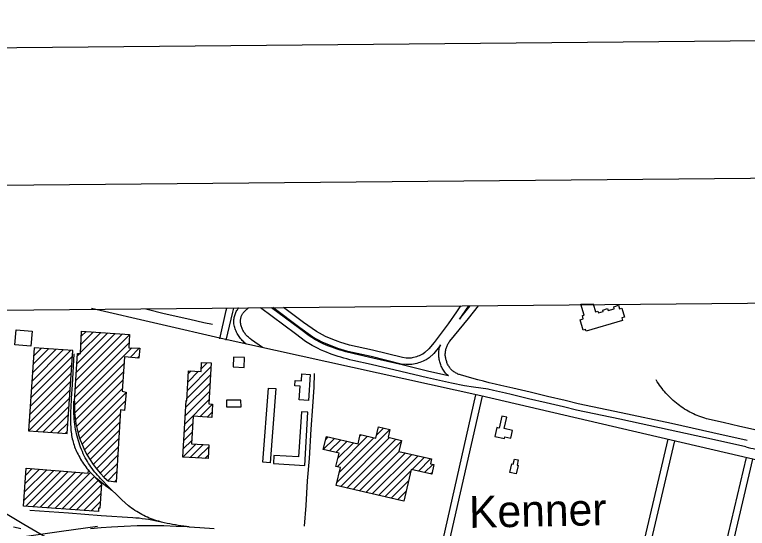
# Model space of a CAD drawing. Extents: x 3598634 to 3636690, y 517270 to 542944.
# Drawn here: x 3619650 to 3622982, y 540025 to 542360 of the extents above; entities that cross this region are included whole.
import ezdxf

# ---------------------------------------------------------------- set-up
doc = ezdxf.new("R2010")
doc.units = 0
for name, color, linetype in [('G-ANNO-NPLT', 7, 'Continuous'), ('V-ANNO-SYMB', 7, 'Continuous'), ('V-BLDG-OTLN', 7, 'Continuous'), ('V-GRID-FRAM', 7, 'Continuous'), ('V-RAIL-TRAK', 7, 'Continuous'), ('V-ROAD-CNTR', 7, 'Continuous'), ('V-TOPO-GNAM-IDEN', 7, 'Continuous'), ('V-TOPO-SHOR', 7, 'Continuous')]:
    doc.layers.add(name, color=color, linetype=linetype)

msp = doc.modelspace()

# ---------------------------------------------------------------- linework, layer by layer
at = {"layer": 'G-ANNO-NPLT'}
msp.add_lwpolyline([(3599441.8, 517853.3), (3636106.9, 518194.6), (3635882, 542360.2), (3599216.9, 542018.9)], close=True, dxfattribs=at)
at = {"layer": 'V-ANNO-SYMB'}
msp.add_lwpolyline([(3602186, 518503.9), (3635267.8, 518811.9), (3635054.5, 541727.5), (3601972.7, 541419.5), (3602186, 518503.9)], dxfattribs=at)
at = {"layer": 'V-BLDG-OTLN'}
for p, q in [((3622225.1, 541044.3), (3622280.8, 541044.8)), ((3619925.9, 540658.8), (3620172.2, 540905.1)), ((3619928.3, 540696.5), (3620140.2, 540908.5)), ((3619930.6, 540734.2), (3620107.2, 540910.8)), ((3619933, 540772), (3620074.2, 540913.1)), ((3619949.8, 540824.1), (3620041.1, 540915.5)), ((3619951.3, 540861), (3620008.1, 540917.8)), ((3619952.9, 540897.9), (3619975.1, 540920.1)), ((3619923.5, 540621.1), (3620170.6, 540868.2)), ((3619725, 540655), (3619903.5, 540833.4)), ((3619727.6, 540692.9), (3619870.4, 540835.7)), ((3619730.2, 540730.9), (3619837.3, 540837.9)), ((3619732.8, 540768.8), (3619804.2, 540840.2)), ((3619735.4, 540806.8), (3619771, 540842.4)), ((3619923.3, 540585.5), (3620182.5, 540844.7)), ((3620174.9, 540801.8), (3620216.8, 540843.6)), ((3619722.4, 540617.1), (3619912, 540806.6)), ((3619935.4, 540809.7), (3619945.6, 540819.9)), ((3620207, 540798.5), (3620215.8, 540807.3)), ((3619719.9, 540579.1), (3619909.4, 540768.7)), ((3619925.1, 540552), (3620147.3, 540774.2)), ((3620435.3, 540652), (3620543.1, 540759.8)), ((3620498.1, 540750.1), (3620525.7, 540777.7)), ((3619717.3, 540541.2), (3619906.9, 540730.8)), ((3619927, 540518.5), (3620144.8, 540736.3)), ((3620437.4, 540689.5), (3620486.5, 540738.5)), ((3620439.6, 540727), (3620453.1, 540740.4)), ((3619932.6, 540488.8), (3620142.3, 540698.4)), ((3620433.2, 540614.5), (3620541, 540722.3)), ((3619714.7, 540503.2), (3619904.3, 540692.8)), ((3619940.2, 540461), (3620139.8, 540660.6)), ((3620427.4, 540573.4), (3620538.8, 540684.8)), ((3619714, 540467.2), (3619901.7, 540654.9)), ((3619947.7, 540433.1), (3620156.4, 540641.8)), ((3620425.3, 540535.9), (3620536.7, 540647.3)), ((3619747.1, 540464.9), (3619899.1, 540616.9)), ((3619956.9, 540407), (3620153, 540603.1)), ((3620423.2, 540498.4), (3620534.5, 540609.8)), ((3619780.2, 540462.7), (3619896.5, 540579)), ((3620146.6, 540561.3), (3620149.6, 540564.3)), ((3620492.3, 540532.2), (3620549.8, 540589.7)), ((3619813.3, 540460.4), (3619893.9, 540541.1)), ((3619968.9, 540383.6), (3620130.8, 540545.5)), ((3620525.7, 540530.3), (3620547.7, 540552.2)), ((3619846.4, 540458.2), (3619891.4, 540503.1)), ((3619980.9, 540360.3), (3620128.5, 540507.9)), ((3620421, 540460.9), (3620459.2, 540499.1)), ((3619879.5, 540455.9), (3619888.8, 540465.2)), ((3619992.9, 540336.9), (3620126.3, 540470.3)), ((3620418.9, 540423.4), (3620457.1, 540461.6)), ((3621115.6, 540233), (3621355.9, 540473.3)), ((3621296.1, 540448.8), (3621327.4, 540480.1)), ((3620007.9, 540316.5), (3620124, 540432.7)), ((3621053.6, 540383.1), (3621104.4, 540433.8)), ((3621064.4, 540429.2), (3621075.7, 540440.5)), ((3621082.2, 540376.3), (3621133, 540427.1)), ((3621116.6, 540304.6), (3621255, 540443)), ((3621126.4, 540279.1), (3621283.6, 540436.3)), ((3621132.7, 540214.6), (3621355.1, 540437.1)), ((3621161.3, 540207.9), (3621383.8, 540430.4)), ((3621220.4, 540443.8), (3621226.3, 540449.7)), ((3620023.8, 540297.1), (3620121.8, 540395.1)), ((3620414.6, 540348.4), (3620473.7, 540407.5)), ((3620416.7, 540385.9), (3620455, 540424.1)), ((3620448, 540346.5), (3620507.1, 540405.6)), ((3620481.5, 540344.6), (3620532.3, 540395.4)), ((3621110.9, 540369.7), (3621161.7, 540420.4)), ((3621119.9, 540343.3), (3621190.3, 540413.7)), ((3621190, 540201.3), (3621407.7, 540419)), ((3621218.6, 540194.6), (3621398.5, 540374.4)), ((3621247.3, 540187.9), (3621427.2, 540367.7)), ((3621276, 540181.2), (3621455.8, 540361)), ((3620039.7, 540277.6), (3620119.5, 540357.5)), ((3620514.9, 540342.7), (3620530.2, 540357.9)), ((3621304.6, 540174.5), (3621484.5, 540354.3)), ((3621457.2, 540291.7), (3621513.1, 540347.6)), ((3621485.9, 540285), (3621541.8, 540340.9)), ((3619697.9, 540228.5), (3619762.8, 540293.4)), ((3619700.7, 540266.7), (3619730.1, 540296)), ((3620055.6, 540258.1), (3620117.3, 540319.9)), ((3621514.5, 540278.3), (3621551.6, 540315.4)), ((3619692.4, 540152.2), (3619828.4, 540288.3)), ((3619695.1, 540190.4), (3619795.6, 540290.9)), ((3619700.3, 540124.8), (3619861.2, 540285.7)), ((3619733.3, 540122.5), (3619894, 540283.1)), ((3619766.3, 540120.2), (3619926.8, 540280.6)), ((3619799.4, 540117.8), (3619959.5, 540278)), ((3619832.4, 540115.5), (3619995.3, 540278.4)), ((3619865.4, 540113.1), (3620012.7, 540260.4)), ((3620073.8, 540241), (3620115, 540282.3)), ((3621333.3, 540167.8), (3621451.6, 540286.1)), ((3621543.2, 540271.6), (3621547.9, 540276.3)), ((3619898.4, 540110.8), (3620030, 540242.4)), ((3620103.6, 540235.5), (3620112.8, 540244.7)), ((3621361.9, 540161.1), (3621440.8, 540239.9)), ((3619931.4, 540108.5), (3620045.1, 540222.1)), ((3621390.6, 540154.4), (3621430, 540193.8)), ((3619964.4, 540106.1), (3620042, 540183.7)), ((3619997.5, 540103.8), (3620038.9, 540145.3))]:
    msp.add_line(p, q, dxfattribs=at)
for points in [[(3622280.8, 541044.8), (3622291.3, 541008.6), (3622302.6, 541011.8), (3622304.8, 541004.2), (3622326.9, 541010.6), (3622324.9, 541017.3), (3622346.5, 541023.6), (3622349, 541014.8), (3622376.8, 541022.9), (3622374.2, 541032.1), (3622396.4, 541038.6), (3622401.1, 541022.4), (3622411.2, 541025.3), (3622423, 540984.7), (3622411.1, 540981.2), (3622414.5, 540969.7), (3622248.4, 540921.6), (3622246.2, 540929.4), (3622234.9, 540926.1), (3622221.2, 540973.4), (3622235.8, 540977.6), (3622231.7, 540991.6), (3622239.7, 540993.8), (3622225.1, 541044.3)], [(3619922.4, 540602.4), (3619936, 540820.3), (3619949.6, 540819.7), (3619953.9, 540921.6), (3620172.3, 540906.2), (3620169.6, 540845.1), (3620218.8, 540843.6), (3620215, 540797.7), (3620149.3, 540804.4), (3620138.9, 540647.6), (3620156.5, 540643.1), (3620149.3, 540561.1), (3620131.8, 540562.7), (3620112.2, 540234.6), (3620076.5, 540238.5)]]:
    msp.add_lwpolyline(points, dxfattribs=at)
for points in [[(3619729.3, 540920.5), (3619723.2, 540853.1), (3619651.3, 540859.6), (3619657.4, 540927)], [(3619737.9, 540844.7), (3619712.2, 540467.3), (3619888.1, 540455.3), (3619913.8, 540832.7)], [(3620695.8, 540801.1), (3620644.9, 540803.3), (3620643, 540758.6), (3620694, 540756.5)], [(3620414.6, 540348.4), (3620429.3, 540605.3), (3620432.6, 540605.1), (3620440.4, 540741.2), (3620497.4, 540737.9), (3620499.8, 540779.2), (3620544.1, 540776.6), (3620533.5, 540590.8), (3620549.8, 540589.9), (3620546.4, 540529.1), (3620461.2, 540534), (3620454.1, 540408.6), (3620532.8, 540404.1), (3620529.3, 540341.9)], [(3620944.1, 540609.3), (3620948.5, 540671.6), (3620924.7, 540673.2), (3620926.4, 540696.6), (3620953.9, 540694.6), (3620956.2, 540727), (3620993.9, 540724.3), (3620985.6, 540606.4)], [(3620778.4, 540325), (3620803.7, 540662.2), (3620837.1, 540659.7), (3620811.8, 540322.5)], [(3620679.3, 540607), (3620613.7, 540606.9), (3620613.8, 540577.4), (3620679.4, 540577.6)], [(3620969.1, 540310.1), (3620983.8, 540552.3), (3620953.9, 540554.1), (3620941.4, 540349), (3620828.7, 540355.9), (3620826.5, 540318.8)], [(3621914.1, 540470.2), (3621876.7, 540478.6), (3621888.3, 540530.1), (3621865.7, 540535.2), (3621853.4, 540480.7), (3621842.8, 540483.1), (3621833.6, 540442.3), (3621877, 540432.6), (3621878.9, 540441.1), (3621906.2, 540435)], [(3621419.2, 540147.7), (3621112.4, 540219.4), (3621131.6, 540301.1), (3621111.1, 540305.9), (3621125.3, 540366.3), (3621053.6, 540383), (3621067.5, 540442.4), (3621212.2, 540408.6), (3621222, 540450.7), (3621292.7, 540434.2), (3621304.7, 540485.4), (3621356, 540473.4), (3621347.9, 540438.8), (3621409, 540424.5), (3621397.4, 540374.7), (3621546.3, 540339.9), (3621541.1, 540317.8), (3621556.7, 540314.2), (3621546.6, 540270.8), (3621453.1, 540292.7)], [(3621902.1, 540278.9), (3621911, 540317.4), (3621917.3, 540315.9), (3621922.8, 540339.6), (3621940.5, 540335.5), (3621935, 540311.8), (3621940.1, 540310.6), (3621931.2, 540272.1)], [(3620030.5, 540101.4), (3619690.4, 540125.5), (3619703, 540298.1), (3619984.9, 540276), (3619985.9, 540288), (3620045.5, 540226.5), (3620036.7, 540116.7), (3620031.5, 540116.8)]]:
    msp.add_lwpolyline(points, close=True, dxfattribs=at)
msp.add_arc((3620375.2, 540579.6), 453.4, 177.1117, 228.7991, dxfattribs=at)
at = {"layer": 'V-GRID-FRAM'}
msp.add_lwpolyline([(3602690.3, 540859.2), (3634347.4, 541153.9), (3634524.6, 522971.8), (3602851.6, 522676.9), (3602690.3, 540859.2)], dxfattribs=at)
at = {"layer": 'V-RAIL-TRAK'}
for points in [[(3619919.3, 540817.5), (3619910.9, 540677.2), (3619907.5, 540616.1), (3619906.3, 540601.5), (3619905.4, 540586.8), (3619904.7, 540572.1), (3619904.2, 540557.4), (3619904, 540542.8), (3619903.9, 540528.1), (3619904.1, 540513.4), (3619904.6, 540498.7), (3619905.2, 540484), (3619905.6, 540476.5), (3619906.1, 540468.9), (3619906.9, 540461.4), (3619907.9, 540453.9), (3619909.1, 540446.4), (3619910.4, 540438.9), (3619912, 540431.5), (3619913.8, 540424.2), (3619915.7, 540416.9), (3619917.9, 540409.6), (3619920.3, 540402.4), (3619922.8, 540395.3), (3619925.6, 540388.2), (3619928.5, 540381.2), (3619931.6, 540374.3), (3619934.9, 540367.5), (3619938.4, 540360.8), (3619942, 540354.1), (3619946, 540346.6), (3619950.1, 540339.2), (3619954.4, 540331.9), (3619958.9, 540324.8), (3619963.5, 540317.7), (3619968.4, 540310.7), (3619973.4, 540303.9), (3619978.6, 540297.2), (3619984, 540290.7), (3619989.5, 540284.3), (3619995.2, 540278), (3620001.1, 540271.9), (3620007.1, 540265.9), (3620013.3, 540260.1), (3620019.6, 540254.5), (3620026, 540249), (3620038.9, 540238.6), (3620051.8, 540228.4), (3620064.9, 540218.4), (3620078, 540208.5), (3620091.4, 540198.8)], [(3619931.2, 540453.7), (3619928.9, 540464), (3619926.8, 540474.3), (3619925, 540486), (3619923.4, 540497.6), (3619922, 540509.3), (3619920.8, 540521), (3619919.9, 540532.7), (3619919.1, 540544.5), (3619918.6, 540556.2), (3619918.3, 540568), (3619918.3, 540579.8), (3619918.4, 540591.5), (3619918.8, 540603.3)], [(3620444.3, 540031.7), (3620431.5, 540032.9), (3620418.8, 540034.3), (3620406, 540035.9), (3620393.3, 540037.7), (3620380.7, 540039.8), (3620368, 540042), (3620355.4, 540044.5), (3620342.9, 540047.2), (3620330.4, 540050.1), (3620317.9, 540053.2), (3620305.5, 540056.5), (3620296.7, 540059.1), (3620287.9, 540062), (3620279.2, 540065), (3620270.6, 540068.2), (3620262.1, 540071.6), (3620253.6, 540075.3), (3620245.2, 540079.1), (3620236.9, 540083.1), (3620228.7, 540087.3), (3620220.6, 540091.7), (3620212.6, 540096.3), (3620204.8, 540101.1), (3620197, 540106), (3620189.3, 540111.1), (3620181.8, 540116.4), (3620174.4, 540121.9), (3620167.1, 540127.6), (3620152.4, 540140.7), (3620137.9, 540154), (3620123.5, 540167.5), (3620109.3, 540181.1), (3620095.2, 540194.9), (3620091.4, 540198.8), (3620081.3, 540208.9), (3620067.5, 540223), (3620053.9, 540237.2), (3620040.4, 540251.6), (3620033.7, 540258.7), (3620027.2, 540265.9), (3620020.9, 540273.2), (3620014.7, 540280.7), (3620008.6, 540288.3), (3620002.8, 540296), (3619997.1, 540303.9), (3619991.6, 540311.8), (3619986.2, 540320), (3619981.1, 540328.2), (3619976.1, 540336.5), (3619971.3, 540345), (3619966.6, 540354.4), (3619962.1, 540364), (3619957.8, 540373.6), (3619953.7, 540383.3), (3619949.9, 540393.2), (3619946.2, 540403.1), (3619942.8, 540413.1), (3619939.6, 540423.1), (3619936.6, 540433.2), (3619933.8, 540443.4), (3619931.2, 540453.7)], [(3620330.4, 540050.1), (3620316.2, 540053.4), (3620302, 540056.4), (3620287.8, 540059.2), (3620273.5, 540061.8), (3620259.1, 540064.2), (3620244.8, 540066.4), (3620230.3, 540068.3), (3620215.9, 540070.1), (3620201.4, 540071.6), (3620187, 540072.8), (3620044.1, 540081.7), (3619894.6, 540093.7), (3619718.3, 540105.6)], [(3615279.2, 539096.7), (3615392.9, 539146.1), (3615653.7, 539235.3), (3616063.8, 539347.5), (3616508.8, 539434.7), (3617204.3, 539557.5), (3617898.3, 539678.9), (3618793.6, 539834.6), (3619448.6, 539952), (3619863.6, 540011.5), (3620026, 540034)], [(3619645.3, 540031.6), (3619666.1, 540026.5), (3619678.6, 540024)], [(3619995.5, 540024), (3620043.6, 540028.2), (3620090, 540031.6), (3620147.7, 540034.6), (3620206.8, 540037), (3620270.3, 540037.9), (3620327.6, 540036.9), (3620385, 540034.5), (3620433.9, 540032.4), (3620444.3, 540031.7), (3620492.3, 540028.2), (3620556.9, 540024)]]:
    msp.add_lwpolyline(points, dxfattribs=at)
at = {"layer": 'V-ROAD-CNTR'}
for points in [[(3620704.5, 540861.8), (3620701.7, 540863.9), (3620697.2, 540867.4), (3620692.9, 540871.1), (3620688.7, 540875), (3620684.7, 540879), (3620680.9, 540883.2), (3620677.2, 540887.5), (3620673.7, 540892), (3620670.4, 540896.6), (3620667.3, 540901.3), (3620664.4, 540906.2), (3620661.7, 540911.2), (3620659.2, 540916.3), (3620656.9, 540921.5), (3620654.8, 540926.7), (3620652.9, 540932.1), (3620651.2, 540937.5), (3620649.7, 540943), (3620648.5, 540948.6), (3620647.4, 540954.5), (3620647, 540959.5), (3620646.7, 540964.3), (3620646.8, 540969.1), (3620647.1, 540973.9), (3620647.6, 540978.7), (3620648.3, 540983.4), (3620649.3, 540988.1), (3620650.6, 540992.8), (3620652.1, 540997.4), (3620653.8, 541001.9), (3620655.7, 541006.3), (3620657.9, 541010.6), (3620660.2, 541014.7), (3620662.8, 541018.8), (3620665.6, 541022.7), (3620668.6, 541026.5), (3620668.7, 541026.6)], [(3620776.5, 540846.1), (3620727.7, 540882.3), (3620723.4, 540885.2), (3620719.8, 540887.8), (3620716.3, 540890.6), (3620712.9, 540893.5), (3620709.6, 540896.5), (3620706.4, 540899.7), (3620703.4, 540903), (3620700.5, 540906.4), (3620697.8, 540909.9), (3620695.2, 540913.6), (3620692.7, 540917.3), (3620690.4, 540921.1), (3620688.3, 540925.1), (3620686.3, 540929.1), (3620684.5, 540933.1), (3620682.8, 540937.3), (3620681.4, 540941.5), (3620680, 540945.8), (3620678.9, 540950.1), (3620677.9, 540954.5), (3620677.2, 540958.6), (3620676.9, 540961.6), (3620676.8, 540964.9), (3620676.8, 540968.1), (3620677, 540971.4), (3620677.3, 540974.7), (3620677.8, 540977.9), (3620678.5, 540981.1), (3620679.4, 540984.3), (3620680.4, 540987.4), (3620681.5, 540990.5), (3620682.9, 540993.5), (3620684.3, 540996.4), (3620686, 540999.3), (3620687.7, 541002), (3620689.6, 541004.7), (3620691.7, 541007.3), (3620693.8, 541009.7), (3620696.1, 541012.1), (3620698.5, 541014.3), (3620713.6, 541027)], [(3621802.9, 540657.2), (3621737, 540666.4), (3621695.3, 540672.5), (3621637, 540684), (3621527.3, 540709), (3621405.9, 540738.4), (3621271.5, 540769.8), (3621187.7, 540788.1), (3621174.2, 540791.3), (3621160.7, 540794.8), (3621147.3, 540798.4), (3621133.9, 540802.3), (3621120.6, 540806.4), (3621107.4, 540810.7), (3621094.3, 540815.3), (3621081.2, 540820), (3621068.2, 540825), (3621055.5, 540830.2), (3621040.7, 540836), (3621030, 540841.6), (3621002.3, 540856.3), (3620972.9, 540874.8), (3620927.9, 540908.8), (3620768.2, 541027.5)], [(3621622.4, 540718.1), (3621534.2, 540738.2), (3621412.9, 540767.6), (3621278.2, 540799), (3621194.4, 540817.4), (3621181.4, 540820.5), (3621168.4, 540823.8), (3621155.4, 540827.3), (3621142.6, 540831.1), (3621129.7, 540835), (3621117, 540839.2), (3621104.3, 540843.6), (3621091.7, 540848.1), (3621079.2, 540852.9), (3621066.6, 540858), (3621053.2, 540863.4), (3621043.9, 540868.2), (3621017.4, 540882.3), (3620989.9, 540899.5), (3620945.9, 540932.8), (3620817.9, 541027.9)], [(3621586.2, 540857.1), (3621581.8, 540851.4), (3621555.6, 540820.3), (3621534.9, 540800.3), (3621521.8, 540791.1), (3621514.1, 540787.4), (3621507.3, 540784.4), (3621500.3, 540781.5), (3621493.3, 540778.9), (3621486.2, 540776.5), (3621479, 540774.3), (3621471.8, 540772.4), (3621464.5, 540770.6), (3621455.8, 540768.9), (3621428.6, 540769.1), (3621408.2, 540771.4), (3621270.7, 540805.7), (3621165.7, 540828.7), (3621119, 540842.9), (3621109.8, 540846.7), (3621085.9, 540855.6), (3621051.1, 540869.2), (3621006.6, 540894.3), (3620946.7, 540935.6), (3620823.5, 541028)], [(3621677.9, 541035.9), (3621659.7, 541009.7), (3621621.6, 540953.8), (3621558.4, 540870.1), (3621533.7, 540840.8), (3621515.7, 540823.5), (3621506.5, 540817), (3621501.5, 540814.6), (3621495.5, 540812), (3621489.4, 540809.5), (3621483.3, 540807.2), (3621477, 540805.1), (3621470.7, 540803.2), (3621464.4, 540801.5), (3621458, 540799.9), (3621452.9, 540798.9), (3621430.4, 540799.1), (3621413.6, 540801), (3621277.5, 540834.9), (3621173.3, 540857.8), (3621129, 540871.2), (3621120.7, 540874.6), (3621096.6, 540883.6), (3621064, 540896.4), (3621022.5, 540919.8), (3620964.2, 540960), (3620872.9, 541028.5)], [(3622982, 540424.1), (3622825.6, 540459.5), (3622637, 540500.9), (3622408.9, 540549.8), (3622212.4, 540591.2), (3622153.3, 540606.4), (3622073.7, 540624.8), (3621994.4, 540643.4), (3621914.9, 540662.4), (3621888.1, 540668.1), (3621861.5, 540674), (3621835, 540680.2), (3621808.6, 540686.6), (3621782.2, 540693.2), (3621755.9, 540700.1), (3621729.6, 540707.2), (3621703.4, 540714.6), (3621677.3, 540722.2), (3621673.1, 540723.4), (3621669.3, 540724.8), (3621665.5, 540726.3), (3621661.7, 540728), (3621658.1, 540729.8), (3621654.5, 540731.8), (3621651.1, 540734), (3621647.7, 540736.3), (3621644.5, 540738.8), (3621641.3, 540741.4), (3621638.3, 540744.2), (3621635.4, 540747.1), (3621632.7, 540750.1), (3621630, 540753.2), (3621627.6, 540756.5), (3621625.3, 540759.8), (3621623.1, 540763.3), (3621621.1, 540766.8), (3621619.2, 540770.5), (3621617.5, 540774.2), (3621616, 540778), (3621614.7, 540781.9), (3621613.4, 540786.2), (3621612.1, 540790.5), (3621611, 540794.4), (3621610.2, 540798.4), (3621609.5, 540802.4), (3621609, 540806.5), (3621608.6, 540810.6), (3621608.5, 540814.6), (3621608.5, 540818.7), (3621608.7, 540822.8), (3621609, 540826.9), (3621609.6, 540830.9), (3621610.3, 540834.9), (3621611.2, 540838.9), (3621612.2, 540842.8), (3621613.5, 540846.7), (3621614.9, 540850.6), (3621616.4, 540854.3), (3621618.2, 540858), (3621620, 540861.7), (3621622.1, 540865.2), (3621624.3, 540868.6), (3621626.6, 540872), (3621629.1, 540875.3), (3621714.7, 540979.4), (3621759.9, 541036.7)], [(3621673, 540976), (3621691.3, 540998.2), (3621721.4, 541036.4)], [(3621714.6, 541036.3), (3621684.4, 540992.7), (3621673, 540976)], [(3625088.7, 539872.8), (3624734.9, 539949.5), (3624386.2, 540030.7), (3624037.6, 540109.1), (3623687.2, 540187.5), (3623313.6, 540268.1), (3622636.1, 540426), (3621770.6, 540626.5), (3620602.9, 540884.1), (3619998.7, 541023.6)], [(3620582.3, 540886.7), (3620612.5, 541014.7), (3620615.2, 541026.1)], [(3620611.5, 540879.8), (3620641.7, 541007.7), (3620646.1, 541026.3)], [(3621622.9, 540717.7), (3621621.6, 540718.8), (3621617.6, 540722.5), (3621613.7, 540726.3), (3621610.1, 540730.3), (3621606.6, 540734.5), (3621603.3, 540738.9), (3621600.2, 540743.3), (3621597.3, 540747.9), (3621594.6, 540752.7), (3621592.2, 540757.5), (3621589.9, 540762.5), (3621587.9, 540767.5), (3621586.1, 540772.7), (3621584.7, 540777.5), (3621583.2, 540782.2), (3621581.9, 540787.4), (3621580.7, 540792.7), (3621579.8, 540798), (3621579.1, 540803.3), (3621578.7, 540808.7), (3621578.5, 540814.1), (3621578.5, 540819.5), (3621578.7, 540824.8), (3621579.2, 540830.2), (3621579.9, 540835.5), (3621580.9, 540840.8), (3621582, 540846.1), (3621583.4, 540851.3), (3621585.1, 540856.4), (3621586.3, 540859.8)], [(3623023.9, 540471.4), (3622948.2, 540488.3), (3622872.6, 540505.4), (3622797, 540522.6), (3622788.2, 540525.2), (3622779.5, 540528), (3622770.8, 540531.1), (3622762.2, 540534.3), (3622753.7, 540537.7), (3622745.3, 540541.3), (3622737, 540545.1), (3622728.8, 540549.1), (3622720.6, 540553.4), (3622712.6, 540557.8), (3622704.7, 540562.3), (3622696.9, 540567.1), (3622689.2, 540572.1), (3622681.6, 540577.2), (3622674.1, 540582.6), (3622666.8, 540588.1), (3622659.5, 540593.9), (3622652.3, 540599.9), (3622645.3, 540606.1), (3622638.4, 540612.4), (3622631.6, 540618.9), (3622624.9, 540625.5), (3622618.5, 540632.3), (3622612.1, 540639.2), (3622605.9, 540646.2), (3622599.9, 540653.4), (3622594, 540660.7), (3622588.3, 540668.2), (3622582.8, 540675.7), (3622577.4, 540683.4), (3622572.2, 540691.2), (3622567.2, 540699.1)], [(3621431, 539225.7), (3621599.1, 539973.2), (3621747.9, 540631.6)], [(3622975.4, 540394.8), (3622819.1, 540430.2), (3622630.6, 540471.6), (3622402.6, 540520.4), (3622205.6, 540562), (3622146.2, 540577.3), (3622066.9, 540595.5), (3621987.5, 540614.2), (3621908.3, 540633.1), (3621881.7, 540638.8), (3621854.9, 540644.8), (3621828.1, 540651), (3621802, 540657.3)], [(3621460.2, 539219.1), (3621628.3, 539966.6), (3621777.1, 540625)], [(3622621.2, 540429.5), (3622498.2, 539907), (3622482.3, 539838.4)], [(3622650.4, 540422.7), (3622527.4, 539900.2), (3622306.8, 538947.8), (3622186.5, 538413.9)], [(3622975.2, 540394.9), (3622986.3, 540392.2), (3622997.6, 540389.7), (3623009, 540387.3), (3623020.4, 540385.2), (3623031.9, 540383.3), (3623036.9, 540382.6)], [(3622637.5, 538857.9), (3622744.5, 539332.7), (3622859.2, 539820.2), (3622869.8, 539885.3), (3622978.4, 540346.2)], [(3622666.7, 538851.3), (3622773.7, 539326), (3622888.7, 539814.4), (3622899.3, 539879.4), (3623007.6, 540339.4)], [(3619874.1, 539935.9), (3619691.2, 540042.4), (3619546.1, 540128), (3619295.2, 540278.5)]]:
    msp.add_lwpolyline(points, dxfattribs=at)
at = {"layer": 'V-TOPO-SHOR'}
for points in [[(3620245.8, 541022.6), (3620252.2, 541021.3), (3620329.9, 541001.9), (3620446.1, 540975.5), (3620510.3, 540960.3), (3620549.4, 540953.2)], [(3620968.8, 540034.3), (3620975.3, 540128.4), (3620982.2, 540239.9), (3620990.6, 540342.7), (3620998.5, 540475.3), (3621005.5, 540578.1), (3621011.9, 540666.5), (3621013.8, 540728.6)]]:
    msp.add_lwpolyline(points, dxfattribs=at)

# ---------------------------------------------------------------- texts
at = {"layer": 'V-TOPO-GNAM-IDEN'}
msp.add_text('Kenner', height=145, rotation=1.1992, dxfattribs=at).set_placement((3621717.7, 540026.4))

doc.saveas('drawing.dxf')
